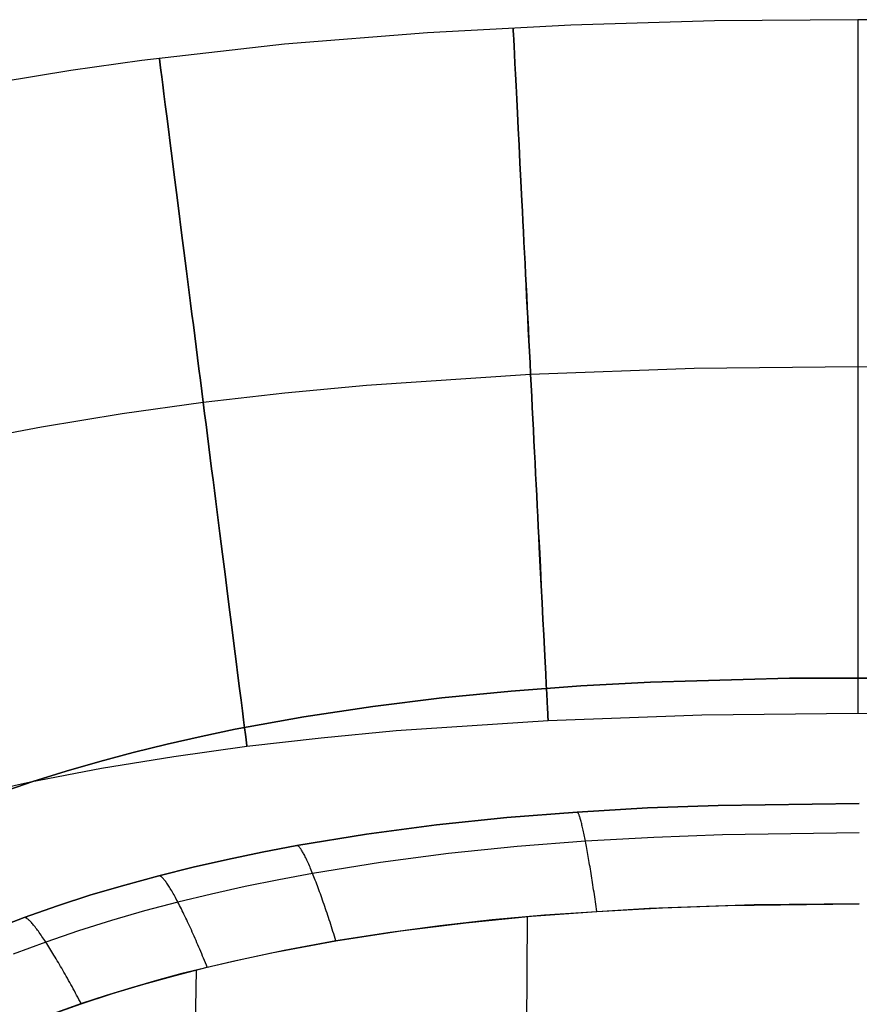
# Model space of a CAD drawing. Extents: x -383 to 1849, y -1185 to -529.
# Tile 422 of 656: x -225 to -58, y -725 to -529. Entities that reach past the tile are written whole.
import ezdxf

# ---------------------------------------------------------------- set-up
doc = ezdxf.new("R2010")
doc.units = 0
doc.layers.add('PREDEFINITO', color=7, linetype='CONTINUOUS')

msp = doc.modelspace()

# ---------------------------------------------------------------- linework, layer by layer
at = {"layer": 'PREDEFINITO'}
for p, q in [((-115.29, -530.27, 664), (-143.81, -531.79, 664)), ((-86.74, -529.45, 664), (-115.29, -530.27, 664)), ((-58.18, -529.2, 664), (-86.74, -529.45, 664)), ((-29.62, -529.45, 664), (-58.18, -529.2, 664)), ((-143.81, -531.79, 664), (-172.27, -534.1, 664)), ((-172.27, -534.1, 664), (-200.65, -537.34, 664)), ((-200.65, -537.34, 664), (-214.79, -539.33, 664)), ((-214.79, -539.33, 664), (-228.89, -541.6, 664)), ((-123.31, -599.71, 733), (-90.75, -598.54, 733)), ((-123.31, -599.71, 595), (-90.75, -598.54, 595)), ((-90.75, -598.54, 733), (-58.18, -598.2, 733)), ((-90.75, -598.54, 595), (-58.18, -598.2, 595)), ((-58.18, -598.2, 733), (-25.61, -598.54, 733)), ((-58.18, -598.2, 595), (-25.61, -598.54, 595)), ((-155.94, -601.9, 733), (-123.31, -599.71, 733)), ((-155.94, -601.9, 595), (-123.31, -599.71, 595)), ((-172.21, -603.45, 733), (-155.94, -601.9, 733)), ((-172.21, -603.45, 595), (-155.94, -601.9, 595)), ((-204.58, -607.57, 733), (-188.46, -605.33, 733)), ((-204.58, -607.57, 595), (-188.46, -605.33, 595)), ((-188.46, -605.33, 733), (-172.21, -603.45, 733)), ((-188.46, -605.33, 595), (-172.21, -603.45, 595)), ((-220.65, -610.2, 733), (-204.58, -607.57, 733)), ((-220.65, -610.2, 595), (-204.58, -607.57, 595)), ((-236.64, -613.24, 733), (-220.65, -610.2, 733)), ((-236.64, -613.24, 595), (-220.65, -610.2, 595)), ((-99.48, -661, 420), (-71.76, -660.24, 420)), ((-99.48, -661, 370), (-71.76, -660.24, 370)), ((-71.76, -660.24, 395), (-99.48, -661, 395)), ((-71.76, -660.24, 420), (-44.04, -660.24, 420)), ((-71.76, -660.24, 370), (-44.04, -660.24, 370)), ((-44.04, -660.24, 395), (-71.76, -660.24, 395)), ((-71.76, -660.24, 420), (-71.76, -660.24, 370)), ((-57.9, -660.15, 420), (-57.9, -660.15, 370)), ((-127.16, -662.79, 420), (-113.34, -661.75, 420)), ((-127.16, -662.79, 370), (-113.34, -661.75, 370)), ((-113.34, -661.75, 395), (-127.16, -662.79, 395)), ((-113.34, -661.75, 420), (-99.48, -661, 420)), ((-113.34, -661.75, 370), (-99.48, -661, 370)), ((-99.48, -661, 395), (-113.34, -661.75, 395)), ((-113.34, -661.75, 420), (-113.34, -661.75, 370)), ((-99.48, -661, 420), (-99.48, -661, 370)), ((-85.62, -660.52, 420), (-85.62, -660.52, 370)), ((-154.71, -665.88, 420), (-140.95, -664.15, 420)), ((-154.71, -665.88, 370), (-140.95, -664.15, 370)), ((-140.95, -664.15, 395), (-154.71, -665.88, 395)), ((-140.95, -664.15, 420), (-127.16, -662.79, 420)), ((-140.95, -664.15, 370), (-127.16, -662.79, 370)), ((-127.16, -662.79, 395), (-140.95, -664.15, 395)), ((-140.95, -664.15, 420), (-140.95, -664.15, 370)), ((-127.16, -662.79, 420), (-127.16, -662.79, 370)), ((-168.42, -667.95, 420), (-154.71, -665.88, 420)), ((-168.42, -667.95, 370), (-154.71, -665.88, 370)), ((-154.71, -665.88, 395), (-168.42, -667.95, 395)), ((-154.71, -665.88, 420), (-154.71, -665.88, 370)), ((-182.07, -670.4, 420), (-168.42, -667.95, 420)), ((-182.07, -670.4, 370), (-168.42, -667.95, 370)), ((-168.42, -667.95, 395), (-182.07, -670.4, 395)), ((-168.42, -667.95, 420), (-168.42, -667.95, 370)), ((-119.83, -668.62, 664), (-89.22, -667.52, 664)), ((-89.22, -667.52, 664), (-58.18, -667.2, 664)), ((-58.18, -667.2, 664), (-27.14, -667.52, 664)), ((-150.08, -670.65, 664), (-119.83, -668.62, 664)), ((-195.63, -673.34, 420), (-188.86, -671.8, 420)), ((-195.63, -673.34, 370), (-188.86, -671.8, 370)), ((-188.86, -671.8, 395), (-195.63, -673.34, 395)), ((-188.86, -671.8, 420), (-182.07, -670.4, 420)), ((-188.86, -671.8, 370), (-182.07, -670.4, 370)), ((-182.07, -670.4, 395), (-188.86, -671.8, 395)), ((-182.07, -670.4, 420), (-182.07, -670.4, 370)), ((-164.99, -672.07, 664), (-150.08, -670.65, 664)), ((-202.36, -675.01, 420), (-195.63, -673.34, 420)), ((-202.36, -675.01, 370), (-195.63, -673.34, 370)), ((-195.63, -673.34, 395), (-202.36, -675.01, 395)), ((-195.63, -673.34, 420), (-195.63, -673.34, 370)), ((-194.3, -675.8, 664), (-179.76, -673.78, 664)), ((-179.76, -673.78, 664), (-164.99, -672.07, 664)), ((-209.05, -676.8, 420), (-202.36, -675.01, 420)), ((-209.05, -676.8, 370), (-202.36, -675.01, 370)), ((-202.36, -675.01, 395), (-209.05, -676.8, 395)), ((-208.66, -678.15, 664), (-194.3, -675.8, 664)), ((-215.71, -678.73, 420), (-209.05, -676.8, 420)), ((-215.71, -678.73, 370), (-209.05, -676.8, 370)), ((-209.05, -676.8, 395), (-215.71, -678.73, 395)), ((-209.05, -676.8, 420), (-209.05, -676.8, 370)), ((-222.83, -680.84, 664), (-208.66, -678.15, 664)), ((-222.33, -680.79, 420), (-215.71, -678.73, 420)), ((-222.33, -680.79, 370), (-215.71, -678.73, 370)), ((-215.71, -678.73, 395), (-222.33, -680.79, 395)), ((-236.78, -683.9, 664), (-222.83, -680.84, 664)), ((-228.9, -683.01, 420), (-222.33, -680.79, 420)), ((-228.9, -683.01, 370), (-222.33, -680.79, 370)), ((-222.33, -680.79, 395), (-228.9, -683.01, 395)), ((-222.33, -680.79, 420), (-222.33, -680.79, 370)), ((-85.99, -685.53, 420), (-100.03, -686.05, 420)), ((-85.99, -685.53, 370), (-100.03, -686.05, 370)), ((-100.03, -686.05, 395), (-85.99, -685.53, 395)), ((-85.99, -685.53, 420), (-100.03, -686.05, 420)), ((-57.9, -685.14, 420), (-85.99, -685.53, 420)), ((-57.9, -685.14, 370), (-85.99, -685.53, 370)), ((-85.99, -685.53, 395), (-57.9, -685.14, 395)), ((-57.9, -685.14, 420), (-85.99, -685.53, 420)), ((-114.05, -686.86, 420), (-128.06, -687.97, 420)), ((-114.05, -686.86, 370), (-128.06, -687.97, 370)), ((-128.06, -687.97, 395), (-114.05, -686.86, 395)), ((-114.05, -686.86, 420), (-128.06, -687.97, 420)), ((-100.03, -686.05, 420), (-114.05, -686.86, 420)), ((-100.03, -686.05, 370), (-114.05, -686.86, 370)), ((-114.05, -686.86, 395), (-100.03, -686.05, 395)), ((-100.03, -686.05, 420), (-114.05, -686.86, 420)), ((-114.05, -686.86, 420), (-114.05, -686.86, 370)), ((-114.02, -686.86, 420.48), (-114.05, -686.86, 420)), ((-113.99, -686.88, 420.96), (-114.02, -686.86, 420.48)), ((-113.95, -686.91, 421.45), (-113.99, -686.88, 420.96)), ((-113.92, -686.95, 421.93), (-113.95, -686.91, 421.45)), ((-113.88, -687, 422.42), (-113.92, -686.95, 421.93)), ((-113.84, -687.06, 422.91), (-113.88, -687, 422.42)), ((-113.8, -687.14, 423.39), (-113.84, -687.06, 422.91)), ((-113.76, -687.23, 423.88), (-113.8, -687.14, 423.39)), ((-113.71, -687.33, 424.36), (-113.76, -687.23, 423.88)), ((-113.67, -687.44, 424.84), (-113.71, -687.33, 424.36)), ((-113.62, -687.57, 425.32), (-113.67, -687.44, 424.84)), ((-113.57, -687.7, 425.8), (-113.62, -687.57, 425.32)), ((-142.03, -689.43, 420), (-155.96, -691.27, 420)), ((-142.03, -689.43, 370), (-155.96, -691.27, 370)), ((-155.96, -691.27, 395), (-142.03, -689.43, 395)), ((-142.03, -689.43, 420), (-155.96, -691.27, 420)), ((-128.06, -687.97, 420), (-142.03, -689.43, 420)), ((-128.06, -687.97, 370), (-142.03, -689.43, 370)), ((-142.03, -689.43, 395), (-128.06, -687.97, 395)), ((-128.06, -687.97, 420), (-142.03, -689.43, 420)), ((-113.52, -687.85, 426.27), (-113.57, -687.7, 425.8)), ((-113.47, -688.01, 426.74), (-113.52, -687.85, 426.27)), ((-113.42, -688.18, 427.21), (-113.47, -688.01, 426.74)), ((-113.37, -688.37, 427.67), (-113.42, -688.18, 427.21)), ((-113.31, -688.56, 428.13), (-113.37, -688.37, 427.67)), ((-113.26, -688.77, 428.58), (-113.31, -688.56, 428.13)), ((-113.2, -688.98, 429.03), (-113.26, -688.77, 428.58)), ((-113.14, -689.21, 429.47), (-113.2, -688.98, 429.03)), ((-113.08, -689.45, 429.9), (-113.14, -689.21, 429.47)), ((-113.03, -689.7, 430.33), (-113.08, -689.45, 429.9)), ((-155.96, -691.27, 420), (-169.82, -693.55, 420)), ((-155.96, -691.27, 370), (-169.82, -693.55, 370)), ((-169.82, -693.55, 395), (-155.96, -691.27, 395)), ((-155.96, -691.27, 420), (-169.82, -693.55, 420)), ((-112.97, -689.95, 430.75), (-113.03, -689.7, 430.33)), ((-112.9, -690.22, 431.16), (-112.97, -689.95, 430.75)), ((-112.84, -690.5, 431.57), (-112.9, -690.22, 431.16)), ((-112.78, -690.79, 431.96), (-112.84, -690.5, 431.57)), ((-112.72, -691.08, 432.35), (-112.78, -690.79, 431.96)), ((-112.65, -691.39, 432.73), (-112.72, -691.08, 432.35)), ((-112.59, -691.7, 433.1), (-112.65, -691.39, 432.73)), ((-85.14, -691.4, 434.23), (-98.77, -691.91, 434.2)), ((-57.9, -691.03, 434.25), (-85.14, -691.4, 434.23)), ((-169.82, -693.55, 420), (-176.72, -694.86, 420)), ((-169.82, -693.55, 370), (-176.72, -694.86, 370)), ((-176.72, -694.86, 395), (-169.82, -693.55, 395)), ((-169.82, -693.55, 420), (-176.72, -694.86, 420)), ((-169.82, -693.55, 420), (-169.82, -693.55, 370)), ((-169.76, -693.55, 420.48), (-169.82, -693.55, 420)), ((-169.71, -693.56, 420.96), (-169.76, -693.55, 420.48)), ((-169.65, -693.59, 421.44), (-169.71, -693.56, 420.96)), ((-112.4, -692.68, 434.16), (-126.01, -693.74, 434.11)), ((-112.53, -692.02, 433.46), (-112.59, -691.7, 433.1)), ((-112.46, -692.34, 433.81), (-112.53, -692.02, 433.46)), ((-112.4, -692.68, 434.16), (-112.46, -692.34, 433.81)), ((-98.77, -691.91, 434.2), (-112.4, -692.68, 434.16)), ((-112.33, -693.03, 434.5), (-112.4, -692.68, 434.16)), ((-112.26, -693.38, 434.84), (-112.33, -693.03, 434.5)), ((-112.19, -693.75, 435.17), (-112.26, -693.38, 434.84)), ((-176.72, -694.86, 420), (-183.59, -696.3, 420)), ((-176.72, -694.86, 370), (-183.59, -696.3, 370)), ((-183.59, -696.3, 395), (-176.72, -694.86, 395)), ((-176.72, -694.86, 420), (-183.59, -696.3, 420)), ((-169.58, -693.62, 421.92), (-169.65, -693.59, 421.44)), ((-169.52, -693.67, 422.4), (-169.58, -693.62, 421.92)), ((-169.45, -693.73, 422.88), (-169.52, -693.67, 422.4)), ((-169.37, -693.8, 423.36), (-169.45, -693.73, 422.88)), ((-169.3, -693.88, 423.84), (-169.37, -693.8, 423.36)), ((-169.22, -693.98, 424.32), (-169.3, -693.88, 423.84)), ((-169.13, -694.08, 424.79), (-169.22, -693.98, 424.32)), ((-169.05, -694.2, 425.27), (-169.13, -694.08, 424.79)), ((-168.96, -694.33, 425.74), (-169.05, -694.2, 425.27)), ((-168.87, -694.47, 426.2), (-168.96, -694.33, 425.74)), ((-168.77, -694.62, 426.67), (-168.87, -694.47, 426.2)), ((-168.67, -694.78, 427.13), (-168.77, -694.62, 426.67)), ((-168.57, -694.95, 427.58), (-168.67, -694.78, 427.13)), ((-168.47, -695.14, 428.04), (-168.57, -694.95, 427.58)), ((-168.37, -695.33, 428.48), (-168.47, -695.14, 428.04)), ((-168.26, -695.54, 428.92), (-168.37, -695.33, 428.48)), ((-139.61, -695.13, 434.06), (-153.17, -696.89, 434.01)), ((-126.01, -693.74, 434.11), (-139.61, -695.13, 434.06)), ((-112.12, -694.12, 435.5), (-112.19, -693.75, 435.17)), ((-112.05, -694.5, 435.82), (-112.12, -694.12, 435.5)), ((-111.98, -694.89, 436.13), (-112.05, -694.5, 435.82)), ((-111.91, -695.28, 436.44), (-111.98, -694.89, 436.13)), ((-111.84, -695.68, 436.74), (-111.91, -695.28, 436.44)), ((-183.59, -696.3, 420), (-190.44, -697.86, 420)), ((-183.59, -696.3, 370), (-190.44, -697.86, 370)), ((-190.44, -697.86, 395), (-183.59, -696.3, 395)), ((-183.59, -696.3, 420), (-190.44, -697.86, 420)), ((-168.15, -695.76, 429.35), (-168.26, -695.54, 428.92)), ((-168.03, -695.98, 429.78), (-168.15, -695.76, 429.35)), ((-167.92, -696.22, 430.2), (-168.03, -695.98, 429.78)), ((-167.8, -696.46, 430.61), (-167.92, -696.22, 430.2)), ((-167.68, -696.72, 431.02), (-167.8, -696.46, 430.61)), ((-167.56, -696.99, 431.42), (-167.68, -696.72, 431.02)), ((-167.44, -697.26, 431.8), (-167.56, -696.99, 431.42)), ((-167.32, -697.54, 432.19), (-167.44, -697.26, 431.8)), ((-153.17, -696.89, 434.01), (-166.68, -699.07, 433.95)), ((-111.77, -696.09, 437.03), (-111.84, -695.68, 436.74)), ((-111.7, -696.5, 437.31), (-111.77, -696.09, 437.03)), ((-111.63, -696.92, 437.59), (-111.7, -696.5, 437.31)), ((-111.56, -697.34, 437.86), (-111.63, -696.92, 437.59)), ((-111.48, -697.77, 438.12), (-111.56, -697.34, 437.86)), ((-190.44, -697.86, 420), (-197.26, -699.55, 420)), ((-190.44, -697.86, 370), (-197.26, -699.55, 370)), ((-197.26, -699.55, 395), (-190.44, -697.86, 395)), ((-190.44, -697.86, 420), (-197.26, -699.55, 420)), ((-166.68, -699.07, 433.95), (-173.42, -700.32, 433.92)), ((-167.19, -697.83, 432.56), (-167.32, -697.54, 432.19)), ((-167.07, -698.13, 432.92), (-167.19, -697.83, 432.56)), ((-166.94, -698.43, 433.27), (-167.07, -698.13, 432.92)), ((-166.81, -698.75, 433.62), (-166.94, -698.43, 433.27)), ((-166.68, -699.07, 433.95), (-166.81, -698.75, 433.62)), ((-166.55, -699.4, 434.29), (-166.68, -699.07, 433.95)), ((-166.41, -699.74, 434.62), (-166.55, -699.4, 434.29)), ((-111.41, -698.21, 438.37), (-111.48, -697.77, 438.12)), ((-111.34, -698.65, 438.61), (-111.41, -698.21, 438.37)), ((-111.27, -699.09, 438.85), (-111.34, -698.65, 438.61)), ((-111.2, -699.54, 439.07), (-111.27, -699.09, 438.85)), ((-204.04, -701.39, 420), (-210.78, -703.37, 420)), ((-204.04, -701.39, 370), (-210.78, -703.37, 370)), ((-210.78, -703.37, 395), (-204.04, -701.39, 395)), ((-204.04, -701.39, 420), (-210.78, -703.37, 420)), ((-197.26, -699.55, 420), (-204.04, -701.39, 420)), ((-197.26, -699.55, 370), (-204.04, -701.39, 370)), ((-204.04, -701.39, 395), (-197.26, -699.55, 395)), ((-197.26, -699.55, 420), (-204.04, -701.39, 420)), ((-197.26, -699.55, 420), (-197.26, -699.55, 370)), ((-197.2, -699.55, 420.47), (-197.26, -699.55, 420)), ((-197.13, -699.56, 420.95), (-197.2, -699.55, 420.47)), ((-197.06, -699.58, 421.43), (-197.13, -699.56, 420.95)), ((-196.99, -699.61, 421.91), (-197.06, -699.58, 421.43)), ((-196.91, -699.66, 422.38), (-196.99, -699.61, 421.91)), ((-196.83, -699.71, 422.86), (-196.91, -699.66, 422.38)), ((-196.75, -699.77, 423.34), (-196.83, -699.71, 422.86)), ((-196.66, -699.85, 423.82), (-196.75, -699.77, 423.34)), ((-196.56, -699.94, 424.29), (-196.66, -699.85, 423.82)), ((-196.47, -700.04, 424.76), (-196.56, -699.94, 424.29)), ((-196.36, -700.15, 425.23), (-196.47, -700.04, 424.76)), ((-196.26, -700.27, 425.7), (-196.36, -700.15, 425.23)), ((-196.15, -700.4, 426.17), (-196.26, -700.27, 425.7)), ((-196.03, -700.54, 426.63), (-196.15, -700.4, 426.17)), ((-195.92, -700.7, 427.08), (-196.03, -700.54, 426.63)), ((-195.8, -700.86, 427.54), (-195.92, -700.7, 427.08)), ((-195.67, -701.04, 427.98), (-195.8, -700.86, 427.54)), ((-195.54, -701.22, 428.42), (-195.67, -701.04, 427.98)), ((-195.41, -701.42, 428.86), (-195.54, -701.22, 428.42)), ((-173.42, -700.32, 433.92), (-180.13, -701.69, 433.9)), ((-166.28, -700.1, 434.95), (-166.41, -699.74, 434.62)), ((-166.14, -700.45, 435.26), (-166.28, -700.1, 434.95)), ((-166, -700.82, 435.58), (-166.14, -700.45, 435.26)), ((-165.86, -701.19, 435.88), (-166, -700.82, 435.58)), ((-165.72, -701.57, 436.18), (-165.86, -701.19, 435.88)), ((-111.12, -700, 439.29), (-111.2, -699.54, 439.07)), ((-111.05, -700.45, 439.5), (-111.12, -700, 439.29)), ((-110.98, -700.91, 439.69), (-111.05, -700.45, 439.5)), ((-110.91, -701.38, 439.88), (-110.98, -700.91, 439.69)), ((-110.83, -701.85, 440.06), (-110.91, -701.38, 439.88)), ((-195.28, -701.63, 429.29), (-195.41, -701.42, 428.86)), ((-195.14, -701.84, 429.71), (-195.28, -701.63, 429.29)), ((-195, -702.07, 430.13), (-195.14, -701.84, 429.71)), ((-194.86, -702.3, 430.54), (-195, -702.07, 430.13)), ((-194.71, -702.55, 430.94), (-194.86, -702.3, 430.54)), ((-194.57, -702.8, 431.33), (-194.71, -702.55, 430.94)), ((-194.42, -703.07, 431.72), (-194.57, -702.8, 431.33)), ((-194.26, -703.34, 432.09), (-194.42, -703.07, 431.72)), ((-194.11, -703.61, 432.46), (-194.26, -703.34, 432.09)), ((-186.82, -703.18, 433.87), (-193.48, -704.8, 433.84)), ((-180.13, -701.69, 433.9), (-186.82, -703.18, 433.87)), ((-165.57, -701.95, 436.47), (-165.72, -701.57, 436.18)), ((-165.43, -702.34, 436.75), (-165.57, -701.95, 436.47)), ((-165.29, -702.74, 437.03), (-165.43, -702.34, 436.75)), ((-165.14, -703.14, 437.29), (-165.29, -702.74, 437.03)), ((-164.99, -703.54, 437.55), (-165.14, -703.14, 437.29)), ((-110.76, -702.32, 440.23), (-110.83, -701.85, 440.06)), ((-110.69, -702.79, 440.39), (-110.76, -702.32, 440.23)), ((-110.62, -703.27, 440.55), (-110.69, -702.79, 440.39)), ((-110.55, -703.75, 440.69), (-110.62, -703.27, 440.55)), ((-210.78, -703.37, 420), (-217.47, -705.51, 420)), ((-210.78, -703.37, 370), (-217.47, -705.51, 370)), ((-217.47, -705.51, 395), (-210.78, -703.37, 395)), ((-210.78, -703.37, 420), (-217.47, -705.51, 420)), ((-193.48, -704.8, 433.84), (-200.11, -706.55, 433.81)), ((-193.96, -703.9, 432.82), (-194.11, -703.61, 432.46)), ((-193.8, -704.19, 433.17), (-193.96, -703.9, 432.82)), ((-193.64, -704.49, 433.51), (-193.8, -704.19, 433.17)), ((-193.48, -704.8, 433.84), (-193.64, -704.49, 433.51)), ((-193.31, -705.12, 434.17), (-193.48, -704.8, 433.84)), ((-193.14, -705.45, 434.5), (-193.31, -705.12, 434.17)), ((-164.85, -703.96, 437.81), (-164.99, -703.54, 437.55)), ((-164.7, -704.38, 438.05), (-164.85, -703.96, 437.81)), ((-164.55, -704.8, 438.28), (-164.7, -704.38, 438.05)), ((-164.4, -705.23, 438.51), (-164.55, -704.8, 438.28)), ((-164.26, -705.66, 438.73), (-164.4, -705.23, 438.51)), ((-110.48, -704.23, 440.82), (-110.55, -703.75, 440.69)), ((-110.41, -704.71, 440.94), (-110.48, -704.23, 440.82)), ((-110.34, -705.19, 441.06), (-110.41, -704.71, 440.94)), ((-110.27, -705.67, 441.16), (-110.34, -705.19, 441.06)), ((-84.03, -705.48, 441.5), (-57.9, -705.14, 441.57)), ((-57.9, -705.15, 441.57), (-78.8, -705.35, 441.53)), ((-217.47, -705.51, 420), (-224.09, -707.83, 420)), ((-217.47, -705.51, 370), (-224.09, -707.83, 370)), ((-224.09, -707.83, 395), (-217.47, -705.51, 395)), ((-217.47, -705.51, 420), (-224.09, -707.83, 420)), ((-200.11, -706.55, 433.81), (-206.71, -708.45, 433.78)), ((-192.97, -705.79, 434.82), (-193.14, -705.45, 434.5)), ((-192.8, -706.14, 435.14), (-192.97, -705.79, 434.82)), ((-192.63, -706.49, 435.44), (-192.8, -706.14, 435.14)), ((-192.45, -706.84, 435.74), (-192.63, -706.49, 435.44)), ((-192.28, -707.21, 436.04), (-192.45, -706.84, 435.74)), ((-192.1, -707.58, 436.32), (-192.28, -707.21, 436.04)), ((-164.11, -706.09, 438.93), (-164.26, -705.66, 438.73)), ((-163.96, -706.53, 439.13), (-164.11, -706.09, 438.93)), ((-163.81, -706.98, 439.32), (-163.96, -706.53, 439.13)), ((-163.66, -707.42, 439.5), (-163.81, -706.98, 439.32)), ((-123.16, -707.61, 441.23), (-110.13, -706.64, 441.34)), ((-99.69, -706.07, 441.41), (-120.55, -707.39, 441.25)), ((-110.2, -706.16, 441.25), (-110.27, -705.67, 441.16)), ((-110.13, -706.64, 441.34), (-110.2, -706.16, 441.25)), ((-110.13, -706.64, 441.34), (-97.09, -705.94, 441.43)), ((-78.8, -705.35, 441.53), (-99.69, -706.07, 441.41)), ((-97.09, -705.94, 441.43), (-84.03, -705.48, 441.5)), ((-224.09, -707.83, 420), (-230.65, -710.35, 420)), ((-224.09, -707.83, 370), (-230.65, -710.35, 370)), ((-230.65, -710.35, 395), (-224.09, -707.83, 395)), ((-224.09, -707.83, 420), (-230.65, -710.35, 420)), ((-224.09, -707.83, 420), (-224.09, -707.83, 370)), ((-224.03, -707.83, 420.47), (-224.09, -707.83, 420)), ((-223.97, -707.83, 420.95), (-224.03, -707.83, 420.47)), ((-223.89, -707.85, 421.42), (-223.97, -707.83, 420.95)), ((-223.82, -707.87, 421.89), (-223.89, -707.85, 421.42)), ((-223.74, -707.91, 422.37), (-223.82, -707.87, 421.89)), ((-223.65, -707.96, 422.84), (-223.74, -707.91, 422.37)), ((-223.55, -708.01, 423.32), (-223.65, -707.96, 422.84)), ((-223.46, -708.08, 423.79), (-223.55, -708.01, 423.32)), ((-223.35, -708.16, 424.26), (-223.46, -708.08, 423.79)), ((-223.24, -708.25, 424.73), (-223.35, -708.16, 424.26)), ((-223.13, -708.35, 425.2), (-223.24, -708.25, 424.73)), ((-223.01, -708.47, 425.66), (-223.13, -708.35, 425.2)), ((-222.89, -708.59, 426.12), (-223.01, -708.47, 425.66)), ((-222.76, -708.72, 426.58), (-222.89, -708.59, 426.12)), ((-222.63, -708.86, 427.03), (-222.76, -708.72, 426.58)), ((-222.49, -709.02, 427.48), (-222.63, -708.86, 427.03)), ((-222.35, -709.18, 427.93), (-222.49, -709.02, 427.48)), ((-222.2, -709.36, 428.36), (-222.35, -709.18, 427.93)), ((-206.71, -708.45, 433.78), (-213.27, -710.5, 433.76)), ((-191.92, -707.95, 436.6), (-192.1, -707.58, 436.32)), ((-191.74, -708.33, 436.87), (-191.92, -707.95, 436.6)), ((-191.55, -708.72, 437.14), (-191.74, -708.33, 436.87)), ((-191.37, -709.11, 437.39), (-191.55, -708.72, 437.14)), ((-191.19, -709.51, 437.64), (-191.37, -709.11, 437.39)), ((-163.51, -707.87, 439.67), (-163.66, -707.42, 439.5)), ((-163.36, -708.33, 439.84), (-163.51, -707.87, 439.67)), ((-163.21, -708.78, 439.99), (-163.36, -708.33, 439.84)), ((-163.07, -709.24, 440.13), (-163.21, -708.78, 439.99)), ((-162.92, -709.7, 440.26), (-163.07, -709.24, 440.13)), ((-149.14, -710.5, 440.99), (-136.17, -708.89, 441.12)), ((-130.96, -708.32, 441.16), (-141.34, -709.48, 441.07)), ((-136.17, -708.89, 441.12), (-123.16, -707.61, 441.23)), ((-120.55, -707.39, 441.25), (-130.96, -708.32, 441.16)), ((-124.23, -751.49, 447.46), (-123.9, -707.67, 441.23)), ((-222.05, -709.54, 428.8), (-222.2, -709.36, 428.36)), ((-221.89, -709.73, 429.22), (-222.05, -709.54, 428.8)), ((-221.74, -709.94, 429.64), (-221.89, -709.73, 429.22)), ((-221.57, -710.15, 430.05), (-221.74, -709.94, 429.64)), ((-221.41, -710.37, 430.46), (-221.57, -710.15, 430.05)), ((-221.24, -710.6, 430.85), (-221.41, -710.37, 430.46)), ((-221.07, -710.84, 431.24), (-221.24, -710.6, 430.85)), ((-220.89, -711.09, 431.63), (-221.07, -710.84, 431.24)), ((-220.71, -711.34, 432), (-220.89, -711.09, 431.63)), ((-213.27, -710.5, 433.76), (-219.79, -712.73, 433.72)), ((-191, -709.92, 437.88), (-191.19, -709.51, 437.64)), ((-190.81, -710.32, 438.11), (-191, -709.92, 437.88)), ((-190.63, -710.74, 438.33), (-190.81, -710.32, 438.11)), ((-190.44, -711.15, 438.54), (-190.63, -710.74, 438.33)), ((-190.25, -711.57, 438.74), (-190.44, -711.15, 438.54)), ((-162.77, -710.16, 440.39), (-162.92, -709.7, 440.26)), ((-162.63, -710.63, 440.5), (-162.77, -710.16, 440.39)), ((-162.48, -711.09, 440.61), (-162.63, -710.63, 440.5)), ((-162.34, -711.56, 440.7), (-162.48, -711.09, 440.61)), ((-162.05, -712.49, 440.87), (-149.14, -710.5, 440.99)), ((-151.71, -710.87, 440.97), (-162.04, -712.5, 440.87)), ((-141.34, -709.48, 441.07), (-151.71, -710.87, 440.97)), ((-219.79, -712.73, 433.72), (-226.25, -715.14, 433.69)), ((-220.53, -711.61, 432.36), (-220.71, -711.34, 432)), ((-220.35, -711.88, 432.72), (-220.53, -711.61, 432.36)), ((-220.16, -712.15, 433.06), (-220.35, -711.88, 432.72)), ((-219.98, -712.44, 433.4), (-220.16, -712.15, 433.06)), ((-219.79, -712.73, 433.72), (-219.98, -712.44, 433.4)), ((-219.59, -713.03, 434.05), (-219.79, -712.73, 433.72)), ((-219.39, -713.34, 434.38), (-219.59, -713.03, 434.05)), ((-190.07, -712, 438.94), (-190.25, -711.57, 438.74)), ((-189.88, -712.43, 439.12), (-190.07, -712, 438.94)), ((-189.69, -712.86, 439.3), (-189.88, -712.43, 439.12)), ((-189.5, -713.29, 439.47), (-189.69, -712.86, 439.3)), ((-174.89, -714.9, 440.74), (-162.05, -712.49, 440.87)), ((-162.04, -712.5, 440.87), (-172.32, -714.4, 440.77)), ((-162.19, -712.02, 440.79), (-162.34, -711.56, 440.7)), ((-162.05, -712.49, 440.87), (-162.19, -712.02, 440.79)), ((-219.19, -713.66, 434.69), (-219.39, -713.34, 434.38)), ((-218.98, -713.99, 435), (-219.19, -713.66, 434.69)), ((-218.78, -714.32, 435.31), (-218.98, -713.99, 435)), ((-218.57, -714.66, 435.6), (-218.78, -714.32, 435.31)), ((-218.36, -715, 435.89), (-218.57, -714.66, 435.6)), ((-218.14, -715.35, 436.17), (-218.36, -715, 435.89)), ((-189.31, -713.73, 439.62), (-189.5, -713.29, 439.47)), ((-189.12, -714.17, 439.77), (-189.31, -713.73, 439.62)), ((-188.94, -714.61, 439.91), (-189.12, -714.17, 439.77)), ((-188.75, -715.06, 440.04), (-188.94, -714.61, 439.91)), ((-188.56, -715.51, 440.16), (-188.75, -715.06, 440.04)), ((-172.32, -714.4, 440.77), (-182.54, -716.57, 440.67)), ((-181.28, -716.27, 440.68), (-174.89, -714.9, 440.74)), ((-217.93, -715.71, 436.45), (-218.14, -715.35, 436.17)), ((-217.71, -716.07, 436.71), (-217.93, -715.71, 436.45)), ((-217.49, -716.44, 436.97), (-217.71, -716.07, 436.71)), ((-217.27, -716.81, 437.22), (-217.49, -716.44, 436.97)), ((-217.05, -717.19, 437.47), (-217.27, -716.81, 437.22)), ((-182.54, -716.57, 440.67), (-192.69, -719.02, 440.57)), ((-188.38, -715.95, 440.27), (-188.56, -715.51, 440.16)), ((-188.19, -716.4, 440.37), (-188.38, -715.95, 440.27)), ((-188.01, -716.85, 440.46), (-188.19, -716.4, 440.37)), ((-187.82, -717.31, 440.54), (-188.01, -716.85, 440.46)), ((-187.64, -717.76, 440.62), (-181.28, -716.27, 440.68)), ((-216.83, -717.57, 437.7), (-217.05, -717.19, 437.47)), ((-216.6, -717.96, 437.93), (-216.83, -717.57, 437.7)), ((-216.38, -718.35, 438.14), (-216.6, -717.96, 437.93)), ((-216.15, -718.74, 438.35), (-216.38, -718.35, 438.14)), ((-215.92, -719.14, 438.55), (-216.15, -718.74, 438.35)), ((-192.69, -719.02, 440.57), (-197.73, -720.37, 440.52)), ((-193.97, -719.37, 440.56), (-187.64, -717.76, 440.62)), ((-190.28, -751.35, 444.44), (-189.81, -718.29, 440.6)), ((-187.64, -717.76, 440.62), (-187.82, -717.31, 440.54)), ((-215.69, -719.55, 438.74), (-215.92, -719.14, 438.55)), ((-215.47, -719.95, 438.92), (-215.69, -719.55, 438.74)), ((-215.24, -720.36, 439.1), (-215.47, -719.95, 438.92)), ((-215.01, -720.78, 439.26), (-215.24, -720.36, 439.1)), ((-214.78, -721.19, 439.41), (-215.01, -720.78, 439.26)), ((-197.73, -720.37, 440.52), (-202.75, -721.81, 440.47)), ((-200.27, -721.11, 440.49), (-193.97, -719.37, 440.56)), ((-214.55, -721.61, 439.56), (-214.78, -721.19, 439.41)), ((-214.32, -722.03, 439.69), (-214.55, -721.61, 439.56)), ((-214.09, -722.46, 439.82), (-214.32, -722.03, 439.69)), ((-213.86, -722.88, 439.94), (-214.09, -722.46, 439.82)), ((-213.64, -723.31, 440.04), (-213.86, -722.88, 439.94)), ((-202.75, -721.81, 440.47), (-207.74, -723.35, 440.42)), ((-206.52, -722.99, 440.43), (-200.27, -721.11, 440.49)), ((-213.41, -723.73, 440.14), (-213.64, -723.31, 440.04)), ((-213.18, -724.16, 440.23), (-213.41, -723.73, 440.14)), ((-212.96, -724.59, 440.31), (-213.18, -724.16, 440.23)), ((-212.73, -725.02, 440.37), (-212.96, -724.59, 440.31)), ((-212.73, -725.02, 440.37), (-206.52, -722.99, 440.43)), ((-207.74, -723.35, 440.42), (-212.69, -724.99, 440.37)), ((-218.88, -727.23, 440.31), (-212.73, -725.02, 440.37)), ((-212.69, -724.99, 440.37), (-217.61, -726.75, 440.33))]:
    msp.add_line(p, q, dxfattribs=at)
at = {"layer": 'PREDEFINITO', "extrusion": (0.998732, 0.05035, 3.14303e-06)}
msp.add_arc((-592.74, 664, -153.34), 69, 359.9999, 180.0001, dxfattribs=at)
at = {"layer": 'PREDEFINITO', "extrusion": (0.998732, 0.05035, -3.14303e-06)}
msp.add_arc((-592.74, 664, -153.35), 69, 179.9999, 0.0001, dxfattribs=at)
at = {"layer": 'PREDEFINITO', "extrusion": (1, -2.27178e-06, -2.20559e-07)}
msp.add_arc((-598.2, 664, -58.18), 69, 359.9992, 180.0008, dxfattribs=at)
at = {"layer": 'PREDEFINITO', "extrusion": (-1, 2.27178e-06, -2.20559e-07)}
msp.add_arc((598.2, 664, 58.18), 69, 179.9992, 0.0008, dxfattribs=at)
at = {"layer": 'PREDEFINITO', "extrusion": (0.992018, 0.126095, 2.29608e-06)}
msp.add_arc((-576.74, 664, -263.28), 69, 359.9998, 180.0002, dxfattribs=at)
at = {"layer": 'PREDEFINITO', "extrusion": (0.992018, 0.126095, -2.29608e-06)}
msp.add_arc((-576.74, 664, -263.28), 69, 179.9998, 0.0002, dxfattribs=at)

doc.saveas('drawing.dxf')
